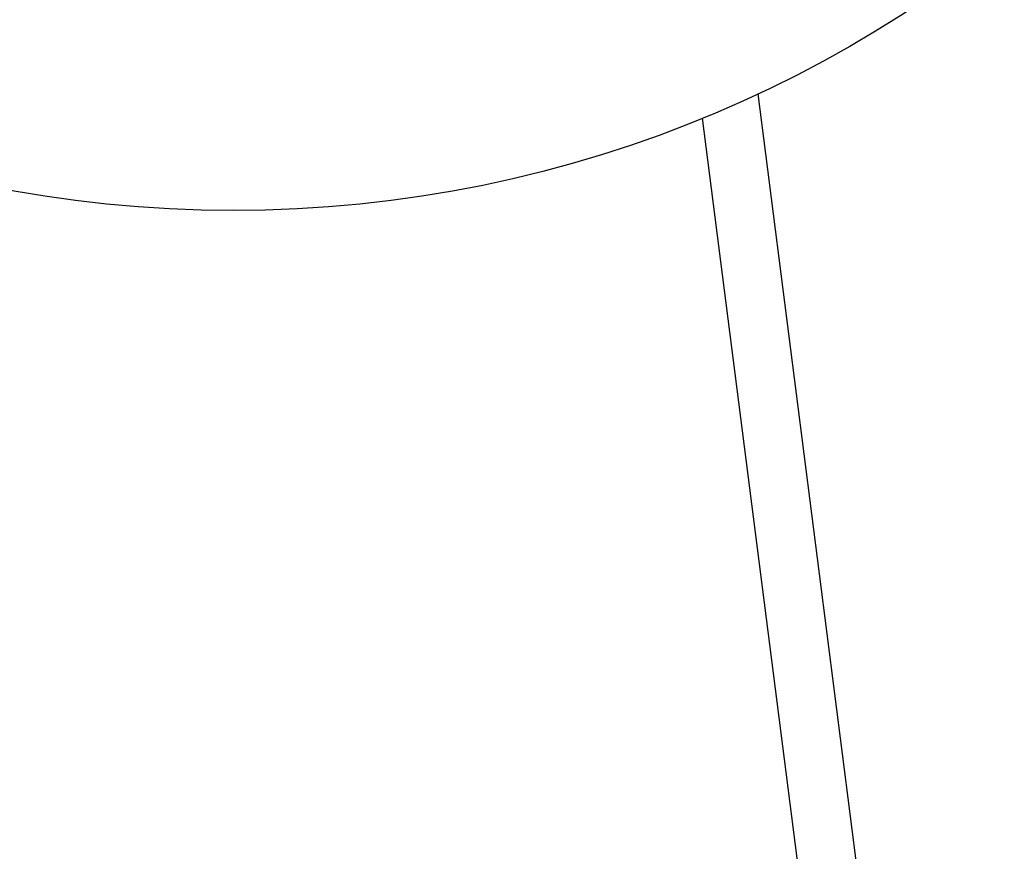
# Model space of a CAD drawing. Header units: inches. Extents: x 170 to 312, y 215 to 248.
# Tile 544 of 656: x 284.1678 to 284.2656, y 243.7304 to 243.813. Entities that reach past the tile are written whole.
import ezdxf

# ---------------------------------------------------------------- set-up
doc = ezdxf.new("R2010")
doc.units = ezdxf.units.IN
doc.header["$LTSCALE"] = 0.25
doc.header["$MEASUREMENT"] = 0
doc.layers.add('ANNOTATIONS', color=1, linetype='Continuous')
doc.layers.add('MOTOR RH', color=7, linetype='Continuous')
doc.styles.add('ARIAL', font='arial.ttf', dxfattribs={"height": 0.09375})
doc.dimstyles.new('STANDARD$0', dxfattribs={"dimtxt": 0.09375, "dimasz": 0.09375, "dimexe": 0.03125, "dimexo": 0.046875, "dimgap": 0.09, "dimtad": 0, "dimtih": 1, "dimtoh": 1, "dimdec": 4, "dimzin": 0, "dimdsep": 46, "dimtxsty": 'ARIAL', "dimcen": 0.09, "dimadec": 0, "dimazin": 0, "dimtfac": 1, "dimtdec": 4, "dimtofl": 0, "dimtmove": 0, "dimatfit": 1, "dimfxl": 1, "dimtolj": 1, "dimtzin": 0, "dimarcsym": 0})

# ---------------------------------------------------------------- blocks, each defined once
blk = doc.blocks.new('*D63')
at = {"layer": 'ANNOTATIONS', "color": 0, "lineweight": -2, "transparency": 16777216}
for p, q in [((283.942864, 244.125047), (285.788826, 244.125047)), ((285.757576, 244.031297), (285.757576, 242.331666)), ((285.757576, 240.197174), (285.757576, 241.896805)), ((285.027051, 240.103424), (285.788826, 240.103424))]:
    blk.add_line(p, q, dxfattribs=at)
at = {"layer": 'ANNOTATIONS', "color": 0, "transparency": 16777216}
for points in [[(285.741951, 244.031297), (285.773201, 244.031297), (285.757576, 244.125047)], [(285.741951, 240.197174), (285.773201, 240.197174), (285.757576, 240.103424)]]:
    blk.add_solid(points, dxfattribs=at)
at = {"layer": 'defpoints', "color": 0, "transparency": 16777216}
for p in [(283.895989, 244.125047), (284.980176, 240.103424), (285.757576, 240.103424)]:
    blk.add_point(p, dxfattribs=at)
at = {"layer": 'ANNOTATIONS', "color": 0, "transparency": 16777216, "insert": (285.757576, 242.114236), "char_height": 0.09375, "attachment_point": 5, "style": 'ARIAL'}
blk.add_mtext('\\A1;OPENING\\PHEIGHT', dxfattribs=at)
blk = doc.blocks.new('*D64')
at = {"layer": 'ANNOTATIONS', "color": 0, "lineweight": -2, "transparency": 16777216}
for p, q in [((283.942864, 244.96103), (286.443815, 244.96103)), ((286.412565, 244.86728), (286.412565, 242.749657)), ((286.412565, 240.197174), (286.412565, 242.314797)), ((285.947395, 240.103424), (286.443815, 240.103424))]:
    blk.add_line(p, q, dxfattribs=at)
at = {"layer": 'ANNOTATIONS', "color": 0, "transparency": 16777216}
for points in [[(286.39694, 244.86728), (286.42819, 244.86728), (286.412565, 244.96103)], [(286.39694, 240.197174), (286.42819, 240.197174), (286.412565, 240.103424)]]:
    blk.add_solid(points, dxfattribs=at)
at = {"layer": 'defpoints', "color": 0, "transparency": 16777216}
for p in [(283.895989, 244.96103), (285.90052, 240.103424), (286.412565, 240.103424)]:
    blk.add_point(p, dxfattribs=at)
at = {"layer": 'ANNOTATIONS', "color": 0, "transparency": 16777216, "insert": (286.412565, 242.532227), "char_height": 0.09375, "attachment_point": 5, "style": 'ARIAL'}
blk.add_mtext('\\A1;TOTAL\\PHEIGHT', dxfattribs=at)

msp = doc.modelspace()

# ---------------------------------------------------------------- linework, layer by layer
at = {"layer": 'MOTOR RH'}
for p, q in [((284.241161, 243.805594), (284.253121, 243.711923)), ((284.247417, 243.711196), (284.235672, 243.803188))]:
    msp.add_line(p, q, dxfattribs=at)
msp.add_circle((284.189042, 243.91704), 0.123031, dxfattribs=at)

# ---------------------------------------------------------------- dimensions: what is measured, and where the dimension line sits
at = {"layer": 'ANNOTATIONS'}
for base, p1, p2, text, picture, middle in [((286.412565, 240.103424), (283.895989, 244.96103), (285.90052, 240.103424), 'TOTAL\\PHEIGHT', '*D64', (286.412565, 242.532227)), ((285.757576, 240.103424), (283.895989, 244.125047), (284.980176, 240.103424), 'OPENING\\PHEIGHT', '*D63', (285.757576, 242.114236))]:
    dim = msp.add_linear_dim(base=base, p1=p1, p2=p2, angle=90, text=text, dimstyle='STANDARD$0', dxfattribs=at)
    dim.commit()
    dim.dimension.update_dxf_attribs({"geometry": picture, "text_midpoint": middle})

doc.saveas('drawing.dxf')
